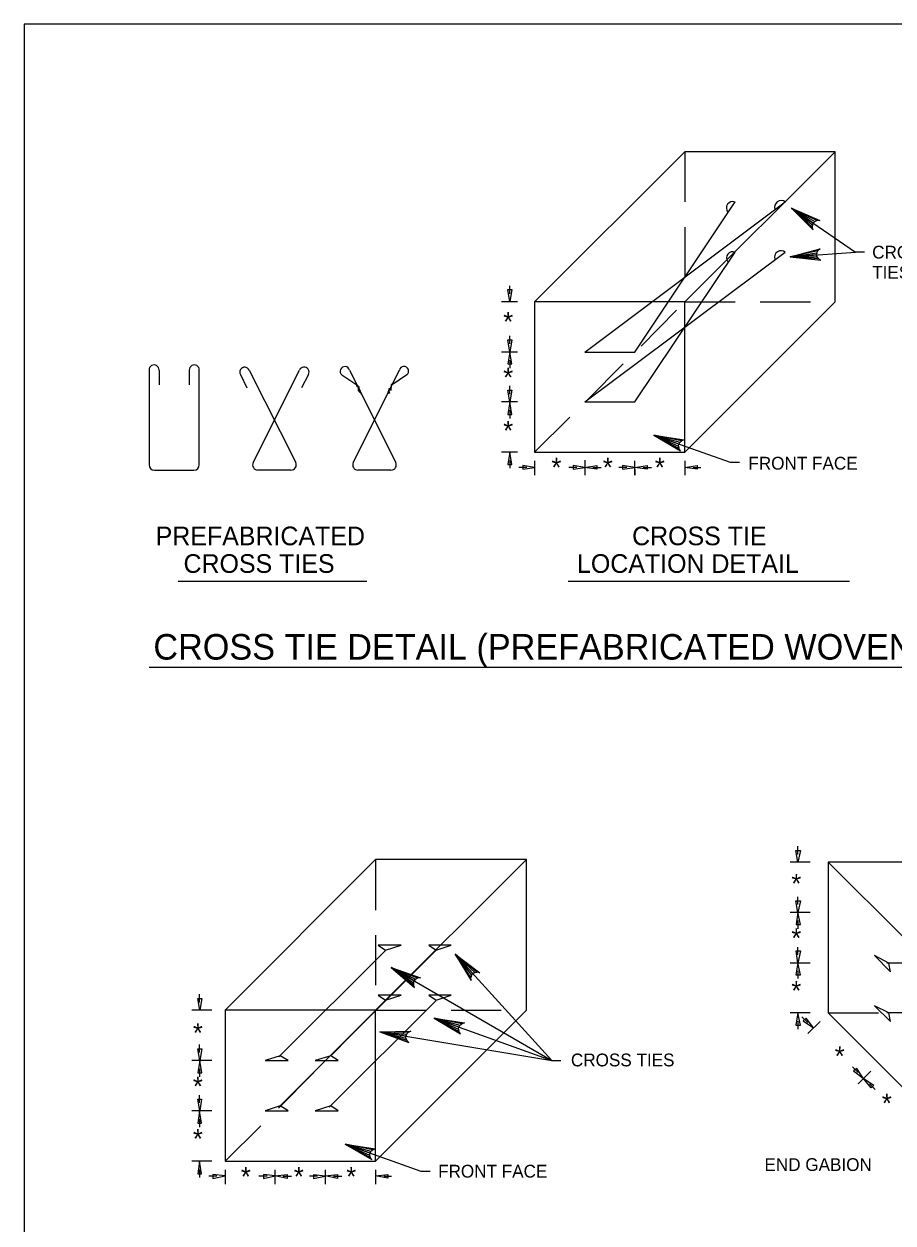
# Model space of a CAD drawing. Extents: x 3 to 3592, y -602 to 1171.
# Drawn here: x 882.5 to 1086.4, y 280.5 to 561.8 of the extents above; entities that cross this region are included whole.
import ezdxf

# ---------------------------------------------------------------- set-up
doc = ezdxf.new("R2010")
doc.units = 0
for name, color, linetype in [('1', 7, 'Continuous'), ('2', 7, 'Continuous'), ('3', 7, 'Continuous'), ('H', 7, 'Continuous'), ('P', 7, 'Continuous')]:
    doc.layers.add(name, color=color, linetype=linetype)

msp = doc.modelspace()

# ---------------------------------------------------------------- linework, layer by layer
at = {"layer": '1'}
msp.add_lwpolyline([(1668.51, -2.17), (1668.51, 561.83), (882.51, 561.83), (882.51, -2.17), (1668.51, -2.17), (1668.51, 24.19), (1468.51, 24.19), (1468.51, 88.87), (1668.51, 88.87), (1668.51, 117.83), (1468.51, 117.83), (1468.51, -2.17), (1547.31, -2.17), (1547.31, 24.19), (1547.31, -2.17), (1624.31, -2.17), (1624.31, 24.19), (1624.31, 11.88), (1668.51, 11.88)], dxfattribs=at)
for centre, radius, start, end in [((1048.78, 518.64), 1.51, 69.9203, 217.1412), ((1060.14, 518.77), 1.61, 53.7977, 197.5747), ((1048.77, 506.91), 1.47, 68.6953, 215.9162), ((1060.12, 507.09), 1.54, 51.0441, 196.336), ((913.01, 480.65), 1.17, 357.5104, 182.4896), ((922.46, 480.65), 1.17, 357.5104, 182.4896), ((934.27, 480.15), 1.14, 23.1742, 209.9559), ((948.2, 480.15), 1.18, 331.3346, 157.7387), ((957.8, 480.32), 1.12, 14.1404, 228.7188), ((971.64, 480.36), 1.1, 306.6452, 167.5443), ((937.39, 458.38), 1.25, 153.4349, 270), ((945.13, 458.38), 1.25, 270, 26.7788), ((960.86, 458.38), 1.25, 153.4349, 270), ((968.6, 458.38), 1.25, 270, 26.5651), ((913.09, 458.38), 1.25, 180, 270), ((922.38, 458.38), 1.25, 270, 0)]:
    msp.add_arc(centre, radius, start, end, dxfattribs=at)
at = {"layer": '2'}
for points in [[(1062.56, 518.65), (1069.18, 515.69), (1068.52, 515.69), (1062.56, 518.65), (1068.01, 515.46), (1067.67, 515.11), (1062.56, 518.65), (1067.47, 514.67), (1067.43, 514.12), (1062.56, 518.65), (1067.66, 513.49), (1067.43, 514.12), (1067.47, 514.67), (1067.67, 515.11), (1068.01, 515.46), (1068.52, 515.69)], [(1062.22, 507.22), (1069.24, 509.05), (1068.72, 508.63), (1062.22, 507.22), (1068.47, 508.13), (1068.42, 507.65), (1062.22, 507.22), (1068.53, 507.18), (1068.85, 506.72), (1062.22, 507.22), (1069.42, 506.38), (1068.85, 506.72), (1068.53, 507.18), (1068.42, 507.65), (1068.47, 508.13), (1068.72, 508.63)], [(1030.22, 465.33), (1037.39, 464.22), (1036.75, 464.04), (1030.22, 465.33), (1036.32, 463.69), (1036.09, 463.26), (1030.22, 465.33), (1036.01, 462.79), (1036.11, 462.24), (1030.22, 465.33), (1036.51, 461.7), (1036.11, 462.24), (1036.01, 462.79), (1036.09, 463.26), (1036.32, 463.69), (1036.75, 464.04)], [(983.64, 343.58), (989.42, 339.2), (988.77, 339.35), (983.64, 343.58), (988.23, 339.24), (987.82, 338.98), (983.64, 343.58), (987.52, 338.6), (987.36, 338.07), (983.64, 343.58), (987.44, 337.4), (987.36, 338.07), (987.52, 338.6), (987.82, 338.98), (988.23, 339.24), (988.77, 339.35)], [(968.65, 340.42), (975.49, 338), (974.82, 337.95), (968.65, 340.42), (974.34, 337.68), (974.03, 337.3), (968.65, 340.42), (973.86, 336.85), (973.86, 336.29), (968.65, 340.42), (974.15, 335.69), (973.86, 336.29), (973.86, 336.85), (974.03, 337.3), (974.34, 337.68), (974.82, 337.95)], [(978.69, 328.56), (985.85, 327.4), (985.2, 327.23), (978.69, 328.56), (984.77, 326.88), (984.53, 326.45), (978.69, 328.56), (984.45, 325.98), (984.55, 325.43), (978.69, 328.56), (984.94, 324.89), (984.55, 325.43), (984.45, 325.98), (984.53, 326.45), (984.77, 326.88), (985.2, 327.23)], [(965.98, 325.32), (973.23, 325.47), (972.63, 325.18), (965.98, 325.32), (972.27, 324.75), (972.11, 324.3), (965.98, 325.32), (972.11, 323.81), (972.31, 323.29), (965.98, 325.32), (972.79, 322.83), (972.31, 323.29), (972.11, 323.81), (972.11, 324.3), (972.27, 324.75), (972.63, 325.18)], [(957.83, 299), (964.99, 297.84), (964.34, 297.67), (957.83, 299), (963.91, 297.32), (963.68, 296.89), (957.83, 299), (963.59, 296.42), (963.7, 295.87), (957.83, 299), (964.08, 295.33), (963.7, 295.87), (963.59, 296.42), (963.68, 296.89), (963.91, 297.32), (964.34, 297.67)]]:
    msp.add_lwpolyline(points, dxfattribs=at)
at = {"layer": '3'}
for p, q in [((918.64, 431.12), (962.94, 431.12)), ((1010.2, 431.12), (1076.12, 431.12)), ((911.87, 410.92), (1212.65, 410.92))]:
    msp.add_line(p, q, dxfattribs=at)
at = {"layer": 'H'}
for p, q in [((996.01, 499.49), (996.93, 499.49)), ((996.47, 496.6), (996.01, 499.49)), ((996.93, 499.49), (996.47, 496.6)), ((996.01, 487.71), (996.93, 487.71)), ((996.47, 484.81), (996.01, 487.71)), ((996.93, 487.71), (996.47, 484.81)), ((996.47, 484.81), (996.01, 482.07)), ((996.93, 482.07), (996.47, 484.81)), ((996.01, 482.07), (996.93, 482.07)), ((996.01, 475.87), (996.93, 475.87)), ((996.47, 473.13), (996.01, 475.87)), ((996.93, 475.87), (996.47, 473.13)), ((996.47, 473.13), (996.01, 470.23)), ((996.93, 470.23), (996.47, 473.13)), ((996.01, 470.23), (996.93, 470.23)), ((996.47, 461.34), (996.01, 458.45)), ((996.93, 458.45), (996.47, 461.34)), ((996.01, 458.45), (996.93, 458.45)), ((999.52, 458.24), (999.52, 457.33)), ((1002.26, 457.79), (999.52, 458.24)), ((999.52, 457.33), (1002.26, 457.79)), ((1011.3, 458.24), (1011.3, 457.33)), ((1014.05, 457.79), (1011.3, 458.24)), ((1011.3, 457.33), (1014.05, 457.79)), ((1013.98, 457.79), (1016.87, 458.25)), ((1016.87, 457.34), (1013.98, 457.79)), ((1016.87, 458.25), (1016.87, 457.34)), ((1022.94, 458.24), (1022.94, 457.33)), ((1025.83, 457.79), (1022.94, 458.24)), ((1022.94, 457.33), (1025.83, 457.79)), ((1025.83, 457.79), (1028.73, 458.24)), ((1028.73, 457.33), (1025.83, 457.79)), ((1028.73, 458.24), (1028.73, 457.33)), ((1037.52, 457.79), (1040.41, 458.24)), ((1040.41, 457.33), (1037.52, 457.79)), ((1040.41, 458.24), (1040.41, 457.33)), ((1063.59, 367.89), (1064.66, 367.89)), ((1064.05, 365.15), (1063.59, 367.89)), ((1064.66, 367.89), (1064.05, 365.15)), ((1063.59, 356.1), (1064.66, 356.1)), ((1064.05, 353.36), (1063.59, 356.1)), ((1064.66, 356.1), (1064.05, 353.36)), ((1064.07, 353.42), (1063.61, 350.52)), ((1064.68, 350.52), (1064.07, 353.42)), ((1063.61, 350.52), (1064.68, 350.52)), ((1063.61, 344.36), (1064.68, 344.36)), ((1064.07, 341.46), (1063.61, 344.36)), ((1064.68, 344.36), (1064.07, 341.46)), ((1064.05, 341.48), (1063.59, 338.73)), ((1064.66, 338.73), (1064.05, 341.48)), ((1063.59, 338.73), (1064.66, 338.73)), ((923.28, 333.13), (924.19, 333.13)), ((923.74, 330.39), (923.28, 333.13)), ((924.19, 333.13), (923.74, 330.39)), ((1064.05, 329.78), (1063.59, 326.88)), ((1064.66, 326.88), (1064.05, 329.78)), ((1063.59, 326.88), (1064.66, 326.88)), ((1066.03, 328.51), (1065.27, 327.91)), ((1065.27, 327.91), (1067.71, 326.23)), ((1067.71, 326.23), (1066.03, 328.51)), ((923.29, 321.34), (924.21, 321.34)), ((923.75, 318.6), (923.29, 321.34)), ((924.21, 321.34), (923.75, 318.6)), ((923.74, 318.63), (923.28, 315.73)), ((924.19, 315.73), (923.74, 318.63)), ((923.28, 315.73), (924.19, 315.73)), ((1077.87, 316.75), (1077.1, 316.14)), ((1077.1, 316.14), (1079.39, 314.47)), ((1079.39, 314.47), (1077.87, 316.75)), ((1081.22, 312.2), (1079.39, 314.48)), ((1079.39, 314.48), (1081.83, 312.81)), ((1081.83, 312.81), (1081.22, 312.2)), ((923.26, 309.56), (924.18, 309.56)), ((923.72, 306.82), (923.26, 309.56)), ((924.18, 309.56), (923.72, 306.82)), ((923.71, 306.82), (923.26, 303.93)), ((924.17, 303.93), (923.71, 306.82)), ((923.26, 303.93), (924.17, 303.93)), ((923.71, 294.94), (923.25, 292.04)), ((924.16, 292.04), (923.71, 294.94)), ((923.25, 292.04), (924.16, 292.04)), ((926.82, 291.85), (926.82, 290.93)), ((929.72, 291.54), (926.82, 291.85)), ((926.82, 290.93), (929.72, 291.54)), ((938.69, 291.85), (938.69, 290.93)), ((941.43, 291.54), (938.69, 291.85)), ((938.69, 290.93), (941.43, 291.54)), ((941.39, 291.54), (944.28, 291.85)), ((944.28, 290.93), (941.39, 291.54)), ((944.28, 291.85), (944.28, 290.93)), ((950.43, 291.79), (950.43, 290.87)), ((953.18, 291.48), (950.43, 291.79)), ((950.43, 290.87), (953.18, 291.48)), ((953.18, 291.53), (956.07, 291.83)), ((956.07, 290.92), (953.18, 291.53)), ((956.07, 291.83), (956.07, 290.92)), ((964.95, 291.56), (967.85, 291.86)), ((967.85, 290.95), (964.95, 291.56)), ((967.85, 291.86), (967.85, 290.95))]:
    msp.add_line(p, q, dxfattribs=at)
at = {"layer": 'P'}
for points in [[(1002.26, 496.6), (1037.52, 531.85)], [(1072.77, 531.85), (1037.52, 531.85)], [(1037.52, 496.6), (1072.77, 531.85)], [(1037.52, 531.85), (1037.52, 520.07)], [(1072.77, 496.6), (1072.77, 531.85)], [(1014.05, 484.81), (1061.09, 520.07)], [(1025.83, 484.81), (1049.3, 520.07)], [(1062.56, 518.65), (1077.55, 508.28)], [(1037.52, 514.17), (1037.52, 502.49)], [(1014.05, 473.13), (1061.09, 508.28)], [(1025.83, 473.13), (1049.3, 508.28)], [(1062.22, 507.22), (1077.55, 508.28)], [(1079.68, 508.28), (1077.55, 508.28)], [(996.47, 498.53), (996.47, 500.36)], [(998.3, 496.6), (994.54, 496.6)], [(1037.52, 496.6), (1002.26, 496.6)], [(1002.26, 496.6), (1002.26, 461.34)], [(1037.52, 461.34), (1037.52, 496.6)], [(1037.52, 461.34), (1072.77, 496.6)], [(1037.52, 496.6), (1049.3, 496.6)], [(1055.19, 496.6), (1066.98, 496.6)], [(1027.25, 486.23), (1035.58, 494.67)], [(996.47, 486.74), (996.47, 488.67)], [(998.3, 484.81), (994.54, 484.81)], [(998.3, 484.81), (994.54, 484.81)], [(1014.05, 484.81), (1025.83, 484.81)], [(996.47, 482.98), (996.47, 481.05)], [(1014.76, 473.74), (1023.09, 482.07)], [(911.84, 480.6), (911.84, 458.38)], [(914.18, 480.6), (914.18, 477.14)], [(921.29, 480.6), (921.29, 477.14)], [(923.63, 458.38), (923.63, 480.6)], [(933.28, 479.58), (934.81, 476.43)], [(935.31, 480.6), (946.24, 458.94)], [(936.27, 458.94), (947.1, 480.6)], [(949.23, 479.58), (947.61, 476.43)], [(957.06, 479.48), (960.61, 477.14)], [(958.89, 480.6), (969.72, 458.94)], [(959.74, 458.94), (970.57, 480.6)], [(972.3, 479.48), (968.84, 477.14)], [(960.51, 477.14), (960.51, 477.34)], [(960.51, 477.34), (960.51, 476.94)], [(960.51, 476.94), (960.61, 476.94)], [(960.61, 476.94), (960.61, 476.74)], [(960.61, 476.74), (960.92, 476.74)], [(960.92, 476.94), (960.71, 476.94)], [(960.71, 476.94), (960.71, 476.63)], [(960.71, 476.63), (960.71, 476.63)], [(960.82, 476.53), (961.22, 476.53)], [(960.92, 476.74), (960.92, 476.94)], [(961.22, 476.63), (960.92, 476.63)], [(960.92, 476.53), (960.92, 476.43)], [(960.92, 476.43), (960.92, 475.92)], [(961.22, 476.23), (960.92, 476.23)], [(960.92, 476.23), (960.92, 475.72)], [(960.92, 475.92), (961.22, 475.92)], [(960.92, 475.72), (961.22, 475.72)], [(961.22, 475.92), (961.22, 476.23)], [(961.43, 475.82), (961.22, 475.82)], [(961.22, 475.82), (961.22, 475.41)], [(961.22, 475.62), (961.43, 475.62)], [(961.43, 475.62), (961.43, 475.82)], [(968.23, 475.92), (968.03, 475.92)], [(968.03, 475.92), (968.03, 475.31)], [(968.54, 476.23), (968.13, 476.23)], [(968.13, 476.23), (968.13, 475.82)], [(968.13, 475.82), (968.23, 475.82)], [(968.23, 475.82), (968.23, 475.92)], [(968.64, 476.53), (968.54, 476.53)], [(968.54, 476.53), (968.54, 476.43)], [(968.54, 476.43), (968.74, 476.43)], [(968.74, 476.43), (968.54, 476.43)], [(968.54, 476.43), (968.54, 475.82)], [(968.54, 475.82), (968.54, 476.23)], [(968.94, 477.24), (968.64, 477.24)], [(968.64, 477.24), (968.64, 476.84)], [(968.74, 476.94), (968.64, 476.94)], [(968.64, 476.94), (968.64, 476.53)], [(968.64, 476.84), (968.74, 476.84)], [(968.74, 476.84), (968.74, 476.94)], [(996.47, 474.96), (996.47, 476.89)], [(961.22, 475.41), (961.63, 475.41)], [(961.53, 475.41), (961.53, 475.01)], [(961.53, 475.01), (961.73, 475.01)], [(961.63, 475.41), (961.63, 475.41)], [(968.23, 475.52), (967.83, 475.52)], [(967.83, 475.52), (967.83, 475.01)], [(968.03, 475.31), (968.23, 475.31)], [(968.23, 475.21), (968.23, 475.52)], [(968.23, 475.31), (968.23, 475.21)], [(998.3, 473.13), (994.54, 473.13)], [(998.3, 473.13), (994.54, 473.13)], [(1014.05, 473.13), (1025.83, 473.13)], [(996.47, 471.2), (996.47, 469.27)], [(1002.26, 461.34), (1010.59, 469.57)], [(1030.22, 465.33), (1048.18, 459)], [(998.3, 461.34), (994.54, 461.34)], [(996.47, 459.41), (996.47, 457.58)], [(1002.26, 461.34), (1037.52, 461.34)], [(1002.26, 459.31), (1002.26, 455.96)], [(1014.05, 459.51), (1014.05, 455.96)], [(1025.83, 455.96), (1025.83, 459.31)], [(1037.52, 459.31), (1037.52, 455.96)], [(1048.18, 459), (1050.32, 459)], [(913.09, 457.13), (922.38, 457.13)], [(945.13, 457.13), (937.39, 457.13)], [(968.6, 457.13), (960.86, 457.13)], [(1000.43, 457.79), (998.6, 457.79)], [(1012.22, 457.79), (1010.29, 457.79)], [(1014.05, 457.28), (1014.05, 455.96)], [(1015.98, 457.79), (1017.91, 457.79)], [(1023.9, 457.79), (1022.07, 457.79)], [(1025.83, 457.28), (1025.83, 455.96)], [(1027.76, 457.79), (1029.69, 457.79)], [(1039.45, 457.79), (1041.27, 457.79)], [(1064.07, 366.97), (1064.07, 368.9)], [(929.71, 330.4), (964.96, 365.75)], [(1000.42, 365.75), (964.96, 365.75)], [(964.96, 330.4), (1000.42, 365.75)], [(964.96, 365.75), (964.96, 353.87)], [(1000.42, 330.4), (1000.42, 365.75)], [(1066.92, 365.14), (1062.24, 365.14)], [(1071.18, 365.14), (1071.18, 329.79)], [(1071.18, 365.14), (1106.64, 329.79)], [(1142, 365.14), (1071.18, 365.14)], [(1064.07, 355.19), (1064.07, 357.02)], [(1066.92, 353.36), (1062.24, 353.36)], [(1066.92, 353.36), (1062.24, 353.36)], [(1064.07, 351.43), (1064.07, 349.5)], [(964.96, 347.97), (964.96, 336.29)], [(967.3, 344.42), (942.31, 319.42)], [(967.3, 344.42), (942.31, 319.42)], [(979.08, 344.42), (954.09, 319.42)], [(970.96, 345.64), (965.57, 345.64)], [(965.57, 345.64), (967.3, 344.52)], [(970.96, 345.64), (965.57, 345.64)], [(965.57, 345.64), (967.3, 344.52)], [(967.3, 344.52), (970.96, 345.64)], [(967.3, 344.52), (970.96, 345.64)], [(982.74, 345.64), (977.46, 345.64)], [(977.46, 345.64), (979.19, 344.52)], [(977.46, 345.64), (979.19, 344.52)], [(982.74, 345.64), (977.46, 345.64)], [(979.19, 344.52), (982.74, 345.64)], [(979.19, 344.52), (982.74, 345.64)], [(983.64, 343.58), (1006.31, 318.61)], [(1064.07, 343.4), (1064.07, 345.23)], [(1066.92, 341.47), (1062.24, 341.47)], [(1066.92, 341.47), (1062.24, 341.47)], [(1082.05, 343.2), (1085.81, 339.44)], [(1082.05, 343.2), (1085.81, 339.44)], [(1082.05, 343.2), (1085.81, 339.44)], [(1082.05, 343.2), (1085.81, 339.44)], [(1085.41, 341.47), (1082.05, 343.2)], [(1085.41, 341.47), (1082.05, 343.2)], [(1085.41, 341.47), (1082.05, 343.2)], [(1085.41, 341.47), (1082.05, 343.2)], [(1120.36, 341.47), (1084.9, 341.47)], [(1085.81, 339.44), (1085.41, 341.47)], [(1085.81, 339.44), (1085.41, 341.47)], [(1085.81, 339.44), (1085.41, 341.47)], [(1085.81, 339.44), (1085.41, 341.47)], [(968.65, 340.42), (1006.31, 318.61)], [(1064.07, 339.64), (1064.07, 337.81)], [(923.71, 332.22), (923.71, 334.16)], [(967.3, 332.63), (942.31, 307.64)], [(967.3, 332.63), (942.31, 307.64)], [(979.08, 332.63), (954.09, 307.64)], [(979.08, 332.63), (954.09, 307.64)], [(979.08, 332.63), (954.09, 307.64)], [(970.96, 333.95), (965.57, 333.95)], [(970.96, 333.95), (965.57, 333.95)], [(965.57, 333.95), (967.3, 332.73)], [(965.57, 333.95), (967.3, 332.73)], [(967.3, 332.73), (970.96, 333.95)], [(967.3, 332.73), (970.96, 333.95)], [(982.74, 333.95), (977.46, 333.95)], [(977.46, 333.95), (979.19, 332.73)], [(982.74, 333.95), (977.46, 333.95)], [(977.46, 333.95), (979.19, 332.73)], [(979.19, 332.73), (982.74, 333.95)], [(979.19, 332.73), (982.74, 333.95)], [(926.56, 330.4), (921.88, 330.4)], [(964.96, 330.4), (929.71, 330.4)], [(929.71, 330.4), (929.71, 294.94)], [(964.96, 330.4), (976.75, 330.4)], [(964.96, 294.94), (1000.42, 330.4)], [(964.96, 294.94), (964.96, 330.4)], [(982.74, 330.4), (994.43, 330.4)], [(1066.92, 329.79), (1062.24, 329.79)], [(1071.18, 329.79), (1106.64, 294.33)], [(1071.18, 329.79), (1082.97, 329.79)], [(1082.05, 331.41), (1085.81, 327.75)], [(1082.05, 331.41), (1085.81, 327.75)], [(1082.05, 331.41), (1085.81, 327.75)], [(1082.05, 331.41), (1085.81, 327.75)], [(1085.41, 329.79), (1082.05, 331.41)], [(1085.41, 329.79), (1082.05, 331.41)], [(1085.41, 329.79), (1082.05, 331.41)], [(1085.41, 329.79), (1082.05, 331.41)], [(1120.36, 329.79), (1084.9, 329.79)], [(1085.81, 327.75), (1085.41, 329.79)], [(1085.81, 327.75), (1085.41, 329.79)], [(1085.81, 327.75), (1085.41, 329.79)], [(1085.81, 327.75), (1085.41, 329.79)], [(954.7, 319.93), (963.03, 328.36)], [(978.69, 328.56), (1006.31, 318.61)], [(1064.07, 327.86), (1064.07, 325.93)], [(1066.41, 327.55), (1064.99, 328.87)], [(1069.25, 327.75), (1066.41, 324.91)], [(965.98, 325.32), (1006.31, 318.61)], [(923.71, 320.44), (923.71, 322.37)], [(926.56, 318.61), (921.88, 318.61)], [(926.56, 318.61), (921.88, 318.61)], [(942.61, 319.73), (939.05, 318.61)], [(942.61, 319.73), (939.05, 318.61)], [(939.05, 318.61), (944.44, 318.61)], [(939.05, 318.61), (944.44, 318.61)], [(944.44, 318.61), (942.61, 319.73)], [(944.44, 318.61), (942.61, 319.73)], [(954.5, 319.73), (950.84, 318.61)], [(954.5, 319.73), (950.84, 318.61)], [(954.5, 319.73), (950.84, 318.61)], [(954.5, 319.73), (950.84, 318.61)], [(950.84, 318.61), (956.22, 318.61)], [(950.84, 318.61), (956.22, 318.61)], [(950.84, 318.61), (956.22, 318.61)], [(950.84, 318.61), (956.22, 318.61)], [(956.22, 318.61), (954.5, 319.73)], [(956.22, 318.61), (954.5, 319.73)], [(956.22, 318.61), (954.5, 319.73)], [(956.22, 318.61), (954.5, 319.73)], [(1006.31, 318.61), (1008.45, 318.61)], [(1006.31, 318.61), (1008.45, 318.61)], [(1006.31, 318.61), (1008.45, 318.61)], [(923.71, 316.68), (923.71, 314.75)], [(942.2, 307.43), (950.53, 315.77)], [(1078.19, 315.77), (1076.87, 317.09)], [(1081.14, 316.07), (1078.19, 313.12)], [(1080.83, 313.12), (1082.16, 311.8)], [(923.71, 308.65), (923.71, 310.48)], [(926.56, 306.82), (921.88, 306.82)], [(926.56, 306.82), (921.88, 306.82)], [(942.61, 307.94), (939.05, 306.82)], [(942.61, 307.94), (939.05, 306.82)], [(939.05, 306.82), (944.44, 306.82)], [(939.05, 306.82), (944.44, 306.82)], [(944.44, 306.82), (942.61, 307.94)], [(944.44, 306.82), (942.61, 307.94)], [(954.5, 307.94), (950.84, 306.82)], [(954.5, 307.94), (950.84, 306.82)], [(954.5, 307.94), (950.84, 306.82)], [(954.5, 307.94), (950.84, 306.82)], [(950.84, 306.82), (956.22, 306.82)], [(950.84, 306.82), (956.22, 306.82)], [(950.84, 306.82), (956.22, 306.82)], [(950.84, 306.82), (956.22, 306.82)], [(956.22, 306.82), (954.5, 307.94)], [(956.22, 306.82), (954.5, 307.94)], [(956.22, 306.82), (954.5, 307.94)], [(956.22, 306.82), (954.5, 307.94)], [(923.71, 304.89), (923.71, 302.96)], [(929.71, 294.94), (938.04, 303.27)], [(957.83, 299), (975.63, 292.6)], [(926.56, 294.94), (921.88, 294.94)], [(923.71, 293.01), (923.71, 291.18)], [(929.71, 294.94), (964.96, 294.94)], [(929.71, 292.91), (929.71, 289.55)], [(941.39, 292.91), (941.39, 289.55)], [(953.18, 292.91), (953.18, 289.55)], [(964.96, 292.91), (964.96, 289.55)], [(927.78, 291.48), (925.85, 291.48)], [(939.56, 291.48), (937.63, 291.48)], [(941.39, 291.89), (941.39, 289.55)], [(943.32, 291.48), (945.25, 291.48)], [(951.35, 291.48), (949.52, 291.48)], [(953.18, 291.89), (953.18, 289.55)], [(955.11, 291.48), (957.04, 291.48)], [(966.89, 291.48), (968.72, 291.48)], [(975.63, 292.6), (977.76, 292.6)]]:
    msp.add_lwpolyline(points, dxfattribs=at)

# ---------------------------------------------------------------- texts
at = {"layer": '3'}
for s, height, p in [('CROSS', 3, (1081.48, 506.79)), ('TIES', 3, (1081.48, 502.04)), ('*', 4.5, (994.92, 489.74)), ('*', 4.5, (994.92, 476.66)), ('*', 4.5, (994.92, 464.18)), ('*', 4.5, (1006.23, 455.54)), ('*', 4.5, (1018.3, 455.54)), ('*', 4.5, (1030.49, 455.54)), ('FRONT FACE', 3, (1052.44, 457.26)), ('PREFABRICATED', 4.375, (913.4, 439.51)), ('CROSS TIE', 4.375, (1025.16, 439.51)), ('CROSS TIES', 4.375, (919.93, 433.03)), ('LOCATION DETAIL', 4.375, (1012.24, 433.03)), ('CROSS TIE DETAIL (PREFABRICATED WOVEN WIRE GABIONS)', 6, (912.86, 412.67)), ('*', 4.5, (1062.51, 357.89)), ('*', 4.5, (1062.51, 345.1)), ('*', 4.5, (1062.51, 332.74)), ('*', 4.5, (922.13, 322.85)), ('*', 4.5, (1072.69, 317.41)), ('CROSS TIES', 3, (1010.81, 317.22)), ('*', 4.5, (922.13, 310.31)), ('*', 4.5, (1083.75, 306.34)), ('*', 4.5, (922.13, 298)), ('END GABION', 3, (1056.21, 292.67)), ('*', 4.5, (933.38, 289.12)), ('*', 4.5, (945.8, 289.12)), ('*', 4.5, (958.11, 289.12)), ('FRONT FACE', 3, (979.65, 291.12))]:
    msp.add_text(s, height=height, dxfattribs=at).set_placement(p)

doc.saveas('drawing.dxf')
